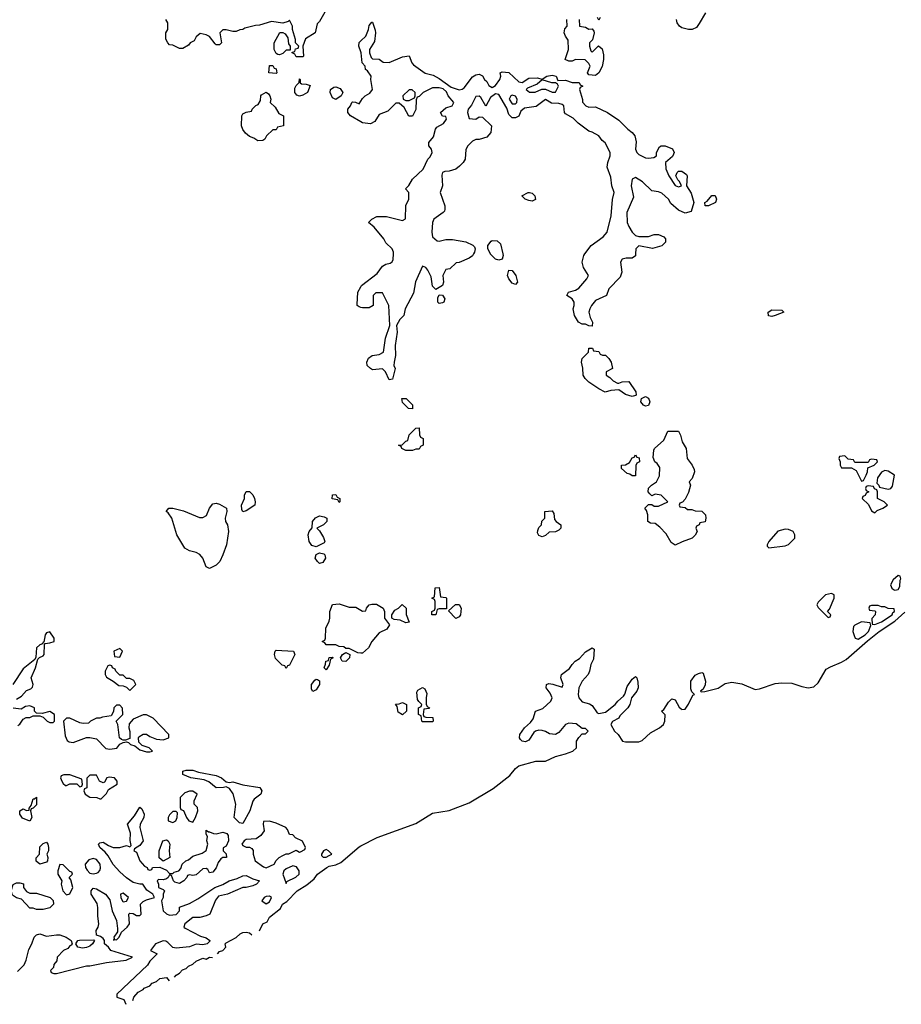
# Model space of a CAD drawing. Header units: inches. Extents: x 2601682 to 2755810, y 449311 to 584050.
# Tile 363 of 505: x 2707948 to 2713249, y 485487 to 491409. Entities that reach past the tile are written whole.
import ezdxf

# ---------------------------------------------------------------- set-up
doc = ezdxf.new("R2010")
doc.units = ezdxf.units.IN
doc.header["$MEASUREMENT"] = 0
for name, color, linetype in [('C7408', 7, 'Continuous'), ('C7409', 7, 'Continuous'), ('C7418', 7, 'Continuous'), ('C7419', 7, 'Continuous')]:
    doc.layers.add(name, color=color, linetype=linetype)

msp = doc.modelspace()

# ---------------------------------------------------------------- linework, layer by layer
at = {"layer": 'C7408', "color": 2}
for points, elevation in [([(2710000, 489678.7), (2709990, 489682), (2709978, 489690), (2709976.4, 489696.4), (2709981.2, 489770), (2710000, 489803)], 2), ([(2710000, 487598.8), (2709980.4, 487600.4), (2709930, 487626), (2709910, 487626), (2709896.4, 487636.4), (2709870, 487638), (2709850, 487648), (2709790, 487648), (2709782, 487662), (2709766, 487670), (2709782, 487678), (2709786, 487690), (2709788.7, 487750), (2709809.3, 487790.7), (2709814, 487810), (2709814, 487850), (2709830, 487891.3), (2709870, 487896), (2709930, 487876), (2709970, 487874.8), (2710000, 487857.7)], 2), ([(2707930, 487322), (2707959.5, 487340.5), (2707990, 487374.8), (2708015.5, 487384.5), (2708024.7, 487395.3), (2708029, 487410), (2708017.2, 487450), (2708044, 487510), (2708058, 487562), (2708068, 487572), (2708090, 487582), (2708095.3, 487590), (2708098, 487650), (2708102, 487658), (2708130, 487661), (2708155.3, 487670), (2708155.3, 487690), (2708130, 487728), (2708110, 487722), (2708101, 487710), (2708094, 487666), (2708090, 487666), (2708085.4, 487654.6), (2708070, 487648.7), (2708048.5, 487631.5), (2708046, 487574), (2708039.8, 487560.2), (2707970, 487504), (2707907.3, 487410)], 6), ([(2707936.4, 487163.6), (2707950, 487172), (2707970, 487202), (2707988, 487212), (2708010, 487211.3), (2708030, 487222), (2708070, 487222), (2708090, 487214), (2708114, 487190), (2708130, 487182), (2708150, 487182), (2708158, 487190), (2708158, 487230), (2708130, 487248), (2708083.6, 487236.4), (2708050, 487238), (2708038, 487250), (2708038, 487270), (2708010, 487282), (2707982.8, 487277.2), (2707958, 487262), (2707910, 487269)], 6), ([(2707936, 485684), (2707974.7, 485725.3), (2707987.2, 485752.8), (2708002.7, 485817.3), (2708021.6, 485850), (2708035.6, 485890), (2708050, 485904.4), (2708070, 485910.4), (2708110, 485897), (2708170, 485905.7), (2708190, 485904.2), (2708227.3, 485890), (2708258, 485870), (2708264.7, 485850), (2708258, 485842), (2708250, 485839), (2708236.8, 485823.2), (2708212, 485810), (2708174, 485770), (2708171.6, 485748.4), (2708152.7, 485727.3), (2708151.6, 485708.4), (2708134, 485690), (2708138, 485678), (2708152.7, 485672.7), (2708170, 485672), (2708350, 485718), (2708370, 485718), (2708470, 485738), (2708588.4, 485751.6), (2708626, 485770), (2708495.3, 485810), (2708482, 485830), (2708457.2, 485850), (2708457.2, 485870), (2708450, 485882), (2708434.8, 485894.8), (2708410, 485902), (2708408, 485930), (2708420.9, 485950), (2708425.1, 485970), (2708417.6, 486017.6), (2708417.7, 486070), (2708413.9, 486093.9), (2708378.7, 486150), (2708378.4, 486170), (2708390, 486184.9), (2708410, 486181.6), (2708464.9, 486150), (2708490, 486114.8), (2708503.8, 486050), (2708530, 485991.3), (2708537.1, 485942.9), (2708536.3, 485923.7), (2708514, 485890), (2708516.9, 485883.1), (2708512.7, 485872.7), (2708523.1, 485876.9), (2708530, 485874), (2708546, 485890), (2708559.5, 485920.5), (2708595.1, 485950), (2708609.3, 485970), (2708605.2, 486030), (2708610, 486036), (2708630, 486034), (2708650, 486022), (2708670, 486022), (2708678, 486030), (2708674, 486090), (2708690, 486106), (2708710, 486116), (2708758, 486130), (2708748, 486150), (2708713.6, 486173.6), (2708688.9, 486208.9), (2708671.1, 486208.9), (2708630, 486219.3), (2708590, 486247.3), (2708550, 486283.6), (2708510, 486327), (2708480.7, 486380.7), (2708462.5, 486402.5), (2708429.2, 486430), (2708421.2, 486450), (2708430, 486458.8), (2708450, 486462), (2708481.6, 486441.6), (2708510, 486430.5), (2708549.4, 486430.6), (2708590, 486442), (2708610, 486434), (2708618, 486442), (2708612.9, 486472.9), (2708615.3, 486515.3), (2708597.2, 486570), (2708638.9, 486621.1), (2708670, 486673.4), (2708683.5, 486663.5), (2708695.8, 486630), (2708694.9, 486610), (2708672.7, 486570), (2708670.4, 486550), (2708690.4, 486470), (2708670, 486441.2), (2708638, 486422), (2708634, 486410), (2708650, 486402), (2708670.4, 486350.4), (2708698, 486318), (2708714, 486310), (2708718, 486298), (2708730, 486294), (2708742, 486298), (2708746, 486310), (2708790, 486312), (2708830, 486294), (2708850, 486274), (2708870, 486274), (2708878, 486282), (2708906, 486290), (2708916.4, 486303.6), (2708926, 486330), (2708948, 486350), (2708964, 486356), (2708990, 486378), (2709044.7, 486395.3), (2709068.9, 486411.1), (2709079, 486450), (2709074, 486470), (2709076.5, 486496.5), (2709069.5, 486510.5), (2709070, 486534), (2709083.6, 486523.6), (2709090, 486524.7), (2709113.4, 486513.4), (2709130, 486513), (2709170, 486522.8), (2709194, 486514), (2709202, 486502), (2709203, 486470), (2709190, 486439), (2709171.6, 486428.4), (2709171.3, 486410), (2709190, 486391.3), (2709191.3, 486370), (2709170, 486369.4), (2709157.5, 486362.5), (2709140.7, 486339.3), (2709130, 486308.7), (2709110, 486281.2), (2709090, 486278), (2709078.6, 486298.6), (2709070, 486304), (2709050, 486302), (2709010, 486266), (2708990, 486262), (2708970, 486266), (2708958, 486262), (2708954, 486250), (2708936, 486230), (2708910, 486214), (2708882, 486222), (2708874, 486230), (2708862, 486262), (2708850, 486266), (2708842, 486250), (2708830, 486242), (2708810, 486235.3), (2708782, 486238), (2708774, 486230), (2708782, 486210), (2708782, 486190), (2708810, 486178), (2708818, 486170), (2708811, 486149), (2708810.8, 486130), (2708801, 486110), (2708811.3, 486050), (2708830.7, 486030.7), (2708850, 486022.8), (2708890, 486026.8), (2708908.7, 486050), (2708910, 486071), (2708970, 486094), (2709019.6, 486120.4), (2709122, 486190), (2709170, 486206.8), (2709208.7, 486230), (2709256.6, 486243.4), (2709290, 486259.1), (2709310, 486260.7), (2709350, 486242), (2709391, 486230), (2709371.3, 486210), (2709350, 486199.5), (2709310, 486189.6), (2709290, 486189.4), (2709198, 486150), (2709143, 486137), (2709126, 486114), (2709091.3, 486028.7), (2709070, 486018.7), (2709032, 486010), (2708990, 486009.3), (2708940.7, 485970), (2708936, 485950), (2708944.1, 485944.1), (2709035.8, 485895.8), (2709070, 485886), (2709091.6, 485871.6), (2709092.5, 485867.5), (2709076, 485850), (2709050, 485845.6), (2709010, 485849.3), (2708970, 485832.7), (2708890, 485825.2), (2708869, 485829), (2708839.5, 485859.5), (2708826.3, 485866.3), (2708810, 485869.3), (2708764.7, 485850), (2708734, 485810), (2708774, 485790), (2708730, 485746), (2708716.9, 485723.1), (2708532.7, 485547.3), (2708532, 485530), (2708575.2, 485515.2), (2708586.9, 485486.9)], 2), ([(2709389.5, 485929.5), (2709409.3, 485970), (2709437.2, 485982.8), (2709450, 486010.8), (2709515.9, 486064.1), (2709529.3, 486090), (2709554, 486106), (2709617.2, 486170), (2709674.6, 486205.4), (2709718.2, 486241.8), (2709739.3, 486270), (2709794.5, 486310), (2709810, 486317.3), (2709850, 486324.9), (2709879.4, 486340.6), (2709990, 486434.7), (2710000, 486439.8)], 2), ([(2709136.9, 485790), (2709150, 485804.4), (2709170, 485810.4), (2709187.6, 485830), (2709182.9, 485850), (2709190, 485857.1), (2709250, 485888.2), (2709273.2, 485910), (2709290, 485918.4), (2709310, 485920.4), (2709330, 485916.3), (2709344.7, 485904.7)], 2), ([(2708879.3, 485650), (2708890, 485662.8), (2708910, 485674), (2708926.6, 485693.4), (2708950, 485701.6), (2708962.9, 485717.1), (2708990, 485728.4), (2709010, 485747.2), (2709050, 485764.6), (2709070, 485759.1), (2709090, 485770.4), (2709108.2, 485768.2)], 2), ([(2708628, 485510), (2708635.3, 485530), (2708660.1, 485559.9), (2708690, 485576), (2708696.2, 485583.8), (2708730, 485598.8), (2708745.4, 485614.6), (2708770, 485624.9), (2708790, 485642), (2708830, 485647.2), (2708847.6, 485627.6)], 2)]:
    msp.add_lwpolyline(points, dxfattribs=dict(at, elevation=elevation))
for points, elevation in [([(2709290, 488449), (2709283.1, 488463.1), (2709282, 488490), (2709299, 488530), (2709299, 488550), (2709310, 488571.3), (2709330, 488571), (2709350, 488551.3), (2709361, 488530), (2709364.7, 488510), (2709362, 488490), (2709310, 488455.3)], 2), ([(2709090, 488108.7), (2709070, 488118), (2709049.2, 488170), (2709032, 488192), (2709010, 488205.2), (2708970, 488214), (2708942, 488230), (2708893.2, 488310), (2708864, 488410), (2708842, 488442), (2708828, 488450), (2708846, 488470), (2708870, 488471), (2708934, 488454), (2709030, 488414.8), (2709050, 488414.8), (2709072.3, 488427.7), (2709089.3, 488470.7), (2709110, 488498), (2709130, 488501), (2709150, 488494.8), (2709190.8, 488470), (2709194, 488450), (2709182.8, 488410), (2709186, 488390), (2709197.3, 488370), (2709202.8, 488330), (2709190.8, 488250), (2709170.6, 488189.4), (2709151, 488150), (2709130, 488128.7)], 2), ([(2709870, 488506), (2709862, 488522), (2709827.3, 488527.3), (2709830, 488552), (2709850, 488554), (2709858, 488538), (2709874, 488530), (2709874, 488510)], 2), ([(2709730, 488238), (2709705.6, 488245.6), (2709688.7, 488270), (2709682, 488310), (2709688.4, 488331.6), (2709707.3, 488352.7), (2709708.7, 488390), (2709726.3, 488413.7), (2709750, 488424.7), (2709779.6, 488419.6), (2709794, 488410), (2709794, 488390), (2709774, 488370), (2709734, 488350), (2709750, 488334), (2709775.3, 488295.3), (2709782, 488270), (2709778, 488262), (2709750, 488248)], 2), ([(2709750, 488139), (2709739, 488150), (2709725.2, 488170), (2709730, 488192), (2709750, 488202), (2709776, 488196), (2709782, 488190), (2709786, 488170), (2709770, 488144)], 2), ([(2708550, 487626), (2708514, 487610), (2708518, 487578), (2708550, 487574), (2708566, 487610)], 6), ([(2709550, 487506), (2709542, 487522), (2709527.3, 487527.3), (2709487, 487567), (2709481.2, 487590), (2709484, 487610), (2709490, 487616), (2709594, 487610), (2709602, 487590), (2709570, 487526), (2709558, 487522)], 2), ([(2709790, 487498), (2709778, 487510), (2709787.3, 487532.7), (2709788, 487550), (2709806, 487554), (2709810, 487572), (2709830, 487574), (2709834, 487570), (2709818, 487562), (2709810, 487526)], 2), ([(2709910, 487549), (2709888, 487550), (2709878, 487570), (2709888.7, 487591.3), (2709910, 487602), (2709934, 487590), (2709932, 487570)], 2), ([(2708490, 487526), (2708478, 487522), (2708462, 487490), (2708462, 487470), (2708470, 487454), (2708511.3, 487431.3), (2708543.6, 487403.6), (2708570, 487402), (2708590, 487394), (2708610, 487374), (2708646, 487410), (2708634.6, 487434.6), (2708610, 487446), (2708590, 487446), (2708570, 487466), (2708550, 487466), (2708526, 487490), (2708522, 487502), (2708506, 487510), (2708502, 487522)], 6), ([(2709710, 487368.7), (2709703.1, 487383.1), (2709702, 487410), (2709723.1, 487436.9), (2709730, 487442), (2709739.6, 487439.6), (2709751.6, 487431.6), (2709751.3, 487410), (2709730, 487378)], 2), ([(2708550, 487286), (2708530, 487286), (2708514, 487270), (2708511.6, 487248.4), (2708498, 487222), (2708445.4, 487214.6), (2708430, 487208), (2708410, 487208), (2708374, 487190), (2708362, 487178), (2708330, 487175.3), (2708310, 487179), (2708250, 487208.7), (2708230, 487208), (2708212, 487190), (2708222.5, 487102.5), (2708234, 487074), (2708245.5, 487065.5), (2708270, 487060.7), (2708350, 487091), (2708370, 487091.3), (2708410, 487082.8), (2708466, 487026), (2708490, 487022), (2708531.9, 487028.1), (2708550, 487052), (2708570, 487062), (2708590, 487064.7), (2708602, 487062), (2708614, 487050), (2708641, 487041), (2708670, 487018), (2708710, 487006), (2708730, 487004.7), (2708746, 487010), (2708726, 487030), (2708684, 487044), (2708664, 487064), (2708662, 487090), (2708665.2, 487094.8), (2708690, 487111), (2708710, 487111), (2708730, 487098), (2708770, 487082), (2708810, 487078), (2708846, 487090), (2708846, 487110), (2708750, 487208), (2708710, 487228), (2708690, 487228.7), (2708630, 487202), (2708606, 487174), (2708604.7, 487150), (2708611.3, 487128.7), (2708610, 487086), (2708583.6, 487076.4), (2708570, 487075.3), (2708560.2, 487080.2), (2708549, 487090), (2708538, 487170), (2708528, 487190), (2708568, 487230), (2708567.3, 487267.3)], 6), ([(2708250, 486868), (2708212.7, 486867.3), (2708198, 486862), (2708194, 486850), (2708202, 486830), (2708210, 486814), (2708223.6, 486803.6), (2708230, 486802), (2708250, 486812), (2708292, 486812), (2708310, 486794), (2708322, 486798), (2708326, 486810), (2708322, 486842)], 6), ([(2708410, 486866), (2708370, 486866), (2708352.7, 486847.3), (2708351.1, 486788.9), (2708338, 486782), (2708334, 486770), (2708342, 486750), (2708370, 486732), (2708411.3, 486731.3), (2708430, 486722), (2708438, 486722), (2708470, 486754), (2708482, 486778), (2708535.3, 486810), (2708535.3, 486830), (2708518, 486850), (2708486, 486854), (2708471.6, 486848.4), (2708458, 486822), (2708450, 486818), (2708428, 486830)], 6), ([(2709210, 486821), (2709230, 486826), (2709290, 486806), (2709392, 486790), (2709404.7, 486770), (2709398, 486750), (2709358.8, 486721.2), (2709350.5, 486709.5), (2709332.4, 486650), (2709290, 486575.3), (2709270, 486578), (2709238, 486610), (2709247.3, 486690), (2709232.1, 486752.1), (2709210, 486784), (2709190, 486795.3), (2709174, 486790), (2709130, 486788.2), (2709084.6, 486824.6), (2709058, 486838), (2708978, 486850), (2708930, 486869.6), (2708929.2, 486890), (2708950, 486894.9), (2708990, 486894.6), (2709023.4, 486883.4), (2709130, 486863.7), (2709162, 486850), (2709190, 486824.7)], 2), ([(2708010, 486588), (2707965.6, 486605.6), (2707948.7, 486630), (2707949, 486650), (2707970, 486662), (2707990, 486652), (2708006, 486654), (2708006, 486666), (2708018, 486682), (2708030, 486722), (2708038, 486722), (2708050, 486732), (2708050, 486686), (2708030, 486666), (2708018, 486662), (2708014, 486650), (2708022, 486610)], 2), ([(2708970, 486768.7), (2708942, 486758), (2708914, 486730), (2708914, 486670), (2708918, 486658), (2708932.7, 486652.7), (2708951.3, 486610), (2708966, 486590), (2708990, 486582.8), (2709005.2, 486610), (2709019, 486650), (2709018, 486670), (2708998, 486690), (2708998, 486710), (2709015.3, 486750), (2708990, 486768)], 6), ([(2708890, 486646), (2708870, 486646), (2708850, 486626), (2708842, 486610), (2708842, 486590), (2708870, 486581), (2708888, 486590), (2708895.3, 486610), (2708898, 486638)], 6), ([(2709450, 486588), (2709414, 486586), (2709412, 486570), (2709418, 486530), (2709398, 486502), (2709370, 486482), (2709310, 486479), (2709298, 486470), (2709284.7, 486450), (2709290, 486442), (2709310, 486432), (2709330, 486432), (2709344.7, 486424.7), (2709352, 486412), (2709351.3, 486390), (2709364.7, 486350), (2709414, 486314), (2709430, 486308), (2709479, 486330), (2709490, 486352), (2709508, 486370), (2709530, 486382), (2709550, 486392), (2709567.3, 486392.7), (2709610, 486414), (2709630, 486402), (2709636.4, 486403.6), (2709662, 486418), (2709666, 486430), (2709648.4, 486468.4), (2709607.3, 486487.3), (2709590, 486506), (2709570, 486508), (2709559.3, 486539.3), (2709548.7, 486550), (2709490, 486577.2)], 6), ([(2708070, 486329), (2708047.3, 486347.3), (2708048, 486368), (2708068, 486390), (2708070, 486434), (2708090, 486454), (2708110, 486462), (2708118, 486450), (2708122, 486430), (2708122, 486410), (2708112, 486390), (2708118, 486370), (2708114.8, 486350), (2708110, 486342)], 2), ([(2708810, 486348), (2708787.5, 486367.5), (2708787.8, 486410), (2708809.3, 486470), (2708830, 486476), (2708842, 486470), (2708850.9, 486450.9), (2708846.8, 486410), (2708852, 486370)], 2), ([(2709790, 486418), (2709774, 486410), (2709762, 486390), (2709762, 486382), (2709772.7, 486372.7), (2709790, 486372), (2709810, 486382), (2709826, 486390), (2709806, 486410)], 6), ([(2708190, 486328), (2708178, 486290), (2708178, 486270), (2708202, 486230), (2708198, 486210), (2708207.7, 486170), (2708230, 486144.7), (2708250, 486152), (2708268.7, 486190), (2708255.3, 486235.3), (2708246, 486250), (2708266, 486270), (2708262, 486282), (2708250, 486286), (2708210, 486326)], 6), ([(2708390, 486364.5), (2708364.4, 486355.6), (2708341, 486330), (2708344.7, 486310), (2708353.7, 486293.7), (2708370, 486276), (2708390, 486271), (2708410, 486276), (2708420.4, 486279.6), (2708429.2, 486290.8), (2708433.6, 486306.4), (2708432.3, 486330), (2708410, 486357)], 6), ([(2709590, 486319), (2709550, 486301.2), (2709536, 486290), (2709530.7, 486270), (2709550, 486214), (2709555.3, 486224.7), (2709609.3, 486250.7), (2709628.7, 486270), (2709628.7, 486290), (2709613.6, 486313.6)], 6), ([(2708050, 486058), (2708030, 486066), (2708010, 486066), (2707959.3, 486119.3), (2707928.3, 486128.3), (2707904.1, 486144.1), (2707896.9, 486170), (2707910, 486206.8), (2707930, 486218), (2707950, 486218), (2707971, 486211), (2707972, 486190), (2707990, 486164.7), (2708010, 486156), (2708050, 486154.8), (2708132, 486130), (2708150, 486112), (2708150.7, 486090), (2708130, 486068), (2708090, 486058)], 2), ([(2708570, 486155.3), (2708554, 486150), (2708556, 486130), (2708566.4, 486106.4), (2708570, 486102.8), (2708590, 486108), (2708602, 486130)], 6), ([(2709450, 486137.2), (2709430, 486136), (2709418, 486130), (2709404.7, 486110), (2709430, 486091), (2709450, 486102.8), (2709462, 486130)], 6), ([(2708325.6, 485825.6), (2708298, 485830), (2708286, 485850), (2708298, 485870), (2708307, 485873), (2708394.4, 485874.4), (2708398, 485870), (2708386.8, 485850), (2708370, 485836), (2708350, 485829.6)], 2)]:
    msp.add_lwpolyline(points, close=True, dxfattribs=dict(at, elevation=elevation))
at = {"layer": 'C7409', "color": 2, "elevation": 2}
for points in [[(2709790, 491468), (2709750, 491398), (2709736.9, 491383.1), (2709724.7, 491330), (2709667.1, 491292.9), (2709651.3, 491250), (2709654, 491190), (2709650, 491186), (2709610, 491186), (2709602, 491202), (2709586, 491210), (2709586, 491214), (2709602, 491218), (2709607.3, 491232.7), (2709622, 491238), (2709626, 491250), (2709606, 491270), (2709606, 491290), (2709588, 491350), (2709588, 491370), (2709570, 491406), (2709562, 491398), (2709530, 491388), (2709462, 491398), (2709390, 491375.3), (2709366.4, 491373.6), (2709302.8, 491357.2), (2709290, 491349), (2709271.3, 491348.7), (2709250, 491338), (2709230, 491338), (2709190, 491348.7), (2709170, 491348), (2709152, 491330), (2709162, 491270), (2709150, 491258), (2709130, 491258), (2709123.1, 491263.1), (2709090, 491308), (2709070, 491318), (2709034, 491326), (2709010, 491306), (2708998, 491282), (2708974, 491270), (2708963.6, 491256.4), (2708930, 491235.3), (2708910, 491235.3), (2708870, 491255.3), (2708850, 491258), (2708838, 491270), (2708827.3, 491292.7), (2708826, 491330), (2708838, 491350), (2708838, 491390), (2708826, 491410)], [(2710000, 491215.7), (2709988, 491250), (2709989.1, 491270.9), (2710000, 491281.7)], [(2710000, 490794.7), (2709938, 490830), (2709922, 490850), (2709922, 490870), (2709938, 490890), (2709946, 490910), (2709950, 490914), (2709967.3, 490912.7), (2709990, 490902), (2710000, 490918)]]:
    msp.add_lwpolyline(points, dxfattribs=at)
for points in [[(2709510, 491198), (2709500.4, 491200.4), (2709490, 491206), (2709478, 491230), (2709478, 491270), (2709511.6, 491331.6), (2709530, 491332), (2709543.6, 491323.6), (2709559.6, 491299.6), (2709563.6, 491263.6), (2709574, 491250), (2709574, 491226), (2709550, 491226), (2709530, 491206)], [(2709490, 491086), (2709446, 491090), (2709450, 491134), (2709470, 491134), (2709478, 491118), (2709490, 491114), (2709494, 491090)], [(2709630, 490949), (2709614.6, 490954.6), (2709602, 490970), (2709603.1, 490996.9), (2709610, 491014), (2709628, 491032), (2709630, 491054), (2709634, 491050), (2709634, 491030), (2709643.6, 491023.6), (2709670, 491022), (2709694, 491014), (2709678, 490970), (2709650, 490954)], [(2709850, 490928), (2709830, 490938), (2709815.3, 490970), (2709818, 490990), (2709836.4, 491003.6), (2709850, 491004.7), (2709875.3, 490995.3), (2709892, 490970), (2709882, 490950)], [(2709380.4, 490680.4), (2709356.4, 490696.4), (2709330, 490706), (2709305.6, 490725.6), (2709289, 490749), (2709282, 490770), (2709284, 490830), (2709290, 490842), (2709310, 490852), (2709342, 490858), (2709346, 490870), (2709367.3, 490892.7), (2709382, 490898), (2709396.4, 490923.6), (2709398, 490950), (2709403.1, 490956.9), (2709430, 490972), (2709443.6, 490963.6), (2709452, 490950), (2709458, 490930), (2709454, 490910), (2709483.6, 490883.6), (2709505.4, 490845.4), (2709534, 490830), (2709534, 490770), (2709498, 490762), (2709490, 490746), (2709470, 490746), (2709432, 490710), (2709422, 490690), (2709410, 490682)]]:
    msp.add_lwpolyline(points, close=True, dxfattribs=at)
at = {"layer": 'C7418', "color": 2, "elevation": 2}
for points in [[(2710676.3, 490000), (2710670, 489989), (2710650, 489974), (2710591.6, 489948.4), (2710572.7, 489947.3), (2710534, 489910), (2710510, 489906), (2710492, 489870), (2710496, 489830), (2710491.3, 489810), (2710450, 489786), (2710430, 489806), (2710422, 489862), (2710403.1, 489903.1), (2710390, 489918), (2710370, 489926), (2710327.3, 489832.7), (2710316.8, 489763.2), (2710266.8, 489670), (2710258, 489630), (2710234.4, 489605.6), (2710214.8, 489570), (2710217.3, 489530), (2710206, 489450), (2710207.3, 489390), (2710199.1, 489350), (2710198.8, 489330), (2710206.8, 489310), (2710190, 489246), (2710170, 489242), (2710148.7, 489290), (2710130, 489308.7), (2710070, 489302), (2710058, 489310), (2710038, 489330), (2710035.3, 489350), (2710046.3, 489373.7), (2710068, 489390), (2710110, 489396), (2710135.3, 489410), (2710147.2, 489492.8), (2710174, 489570), (2710168, 489690), (2710130, 489766), (2710090, 489766), (2710074, 489750), (2710074, 489690), (2710050, 489675.3), (2710010, 489675.3), (2710000, 489678.7)], [(2710000, 489803), (2710004, 489810), (2710097.2, 489882.8), (2710130, 489926.8), (2710150, 489938), (2710176.4, 489943.6), (2710188.4, 489951.6), (2710194, 489966), (2710195, 490000)], [(2710852.7, 490000), (2710854.8, 489990), (2710850, 489968), (2710830, 489962), (2710809.3, 489969.3), (2710779, 489999), (2710778.5, 490000)], [(2711650.6, 490000), (2711650, 489988), (2711630, 489975.3), (2711594.6, 489974.6), (2711571, 489969), (2711561, 489950), (2711568, 489890), (2711558.8, 489861.2), (2711491.3, 489790), (2711476, 489750), (2711410, 489719), (2711386, 489690), (2711376, 489670), (2711371, 489650), (2711378, 489618), (2711392, 489590), (2711390, 489566), (2711370, 489568), (2711350, 489578), (2711330, 489578), (2711308.9, 489588.9), (2711284, 489630), (2711275.3, 489670), (2711282, 489690), (2711282, 489710), (2711269.1, 489729.1), (2711238, 489750), (2711248, 489770), (2711290, 489782.8), (2711310, 489794.8), (2711358, 489850), (2711368, 489870), (2711337.5, 489917.5), (2711329.3, 489950), (2711339.3, 489990), (2711347, 490000)], [(2710000, 487857.7), (2710010, 487852), (2710030, 487854), (2710034, 487870), (2710048.7, 487890), (2710065.6, 487894.4), (2710093.7, 487893.7), (2710134, 487870), (2710142, 487850), (2710142, 487810), (2710171.6, 487768.4), (2710156, 487744), (2710110, 487722), (2710066, 487670), (2710044.7, 487630), (2710010, 487598), (2710000, 487598.8)], [(2710000, 486439.8), (2710098, 486490), (2710330, 486575.3), (2710430, 486635.6), (2710530, 486652.9), (2710650, 486699), (2710795.7, 486784.3), (2710896.1, 486863.9), (2710930, 486906), (2710950, 486921.3), (2711051.2, 486948.8), (2711110, 486950.2), (2711170, 486977.8), (2711230, 486992.8), (2711274, 487010), (2711295.3, 487030), (2711295.3, 487070), (2711310, 487092), (2711330, 487114), (2711350, 487114), (2711366, 487130), (2711350, 487146), (2711330, 487146), (2711293.2, 487173.2), (2711250, 487177.2), (2711230, 487169.2), (2711190, 487121.2), (2711170, 487109.5), (2711133.2, 487113.2), (2711110, 487128.7), (2711090, 487134), (2711070, 487135.3), (2711050, 487129), (2711038.8, 487121.2), (2711010, 487075.3), (2710990, 487065.2), (2710969.2, 487069.2), (2710959, 487079), (2710954, 487090), (2710955.3, 487110), (2710984, 487150), (2711018.9, 487181.1), (2711035.1, 487204.9), (2711049.4, 487250.6), (2711094.5, 487265.5), (2711141.2, 487310), (2711149.2, 487330), (2711138.4, 487358.4), (2711113.2, 487390), (2711115.3, 487410), (2711130, 487416.3), (2711153.2, 487413.2), (2711210, 487394), (2711215.3, 487410), (2711201.2, 487450), (2711206.6, 487470), (2711254, 487506), (2711270, 487531), (2711289, 487550), (2711314.2, 487565.8), (2711350, 487606.8), (2711390, 487631.3), (2711402, 487622), (2711397.5, 487562.5), (2711382.8, 487530), (2711374.8, 487490), (2711366, 487470), (2711330.5, 487429.5), (2711310.7, 487390), (2711306, 487350), (2711311, 487330), (2711330, 487306), (2711373.7, 487293.7), (2711390, 487284.7), (2711419.6, 487239.6), (2711430, 487236), (2711470, 487244.7), (2711529.6, 487290.4), (2711543.7, 487310), (2711579.1, 487340.9), (2711587.3, 487352.7), (2711601.7, 487398.3), (2711630, 487442), (2711650, 487458), (2711658, 487450), (2711665.4, 487425.4), (2711667.3, 487390), (2711658, 487370), (2711626, 487330), (2711616.4, 487290), (2711604.9, 487270), (2711557.3, 487222.7), (2711550, 487208.7), (2711511.6, 487188.4), (2711502, 487170), (2711524.7, 487130), (2711546, 487110), (2711572, 487070), (2711590, 487065.5), (2711670, 487064.9), (2711690, 487073.1), (2711741.1, 487118.9), (2711795.1, 487150), (2711819.5, 487170), (2711827, 487190), (2711828.7, 487228.7), (2711808, 487250), (2711820.4, 487259.6), (2711850, 487304.7), (2711870, 487324.7), (2711890, 487318), (2711914.4, 487274.4), (2711924.5, 487264.5), (2711930, 487261), (2711950, 487262.8), (2711970, 487291.3), (2711994.6, 487345.4), (2712006, 487350), (2711990, 487366), (2711983.7, 487383.7), (2711984.5, 487430), (2712010, 487466), (2712030, 487476), (2712050, 487482), (2712058, 487478), (2712071.3, 487430), (2712070.7, 487409.3), (2712056.9, 487383.1), (2712042, 487370), (2712046, 487366), (2712067.5, 487367.5), (2712148.8, 487388.8), (2712190, 487415.6), (2712230, 487423.8), (2712290, 487414.7), (2712370, 487379.6), (2712395.9, 487384.1), (2712490, 487416.1), (2712530, 487420.8), (2712590, 487419.1), (2712650, 487398.2), (2712689.6, 487390.4), (2712723.2, 487396.8), (2712750, 487421), (2712798, 487502), (2712822.4, 487517.6), (2712890, 487544.6), (2712918.5, 487561.5), (2713046.1, 487673.9), (2713116.9, 487730), (2713210, 487792.2), (2713270, 487845.2)]]:
    msp.add_lwpolyline(points, dxfattribs=at)
at = {"layer": 'C7418', "color": 2}
for points, elevation in [([(2710930, 489815.3), (2710910, 489824), (2710889.2, 489850), (2710881.2, 489870), (2710890, 489902), (2710910, 489901), (2710930.7, 489870), (2710941, 489830)], 2), ([(2710470, 489702), (2710462, 489710), (2710463.1, 489736.9), (2710470, 489754), (2710490, 489752), (2710504.7, 489730), (2710498, 489710), (2710490, 489705.2)], 2), ([(2712470, 489624), (2712450, 489628), (2712449.2, 489650), (2712470, 489664.7), (2712530, 489662), (2712542, 489650), (2712490, 489629)], 2), ([(2711550, 489222), (2711571.6, 489231.6), (2711610, 489232), (2711652, 489170), (2711654, 489150), (2711650, 489148), (2711630, 489142), (2711590, 489155.3), (2711550, 489182), (2711502, 489178), (2711468.7, 489168.7), (2711430, 489188), (2711370, 489228), (2711348, 489250), (2711335.3, 489270), (2711333.6, 489313.6), (2711325.2, 489350), (2711330, 489372), (2711368, 489410), (2711370, 489434), (2711392.7, 489432.7), (2711398, 489418), (2711430, 489414), (2711438, 489398), (2711452, 489392), (2711470, 489391.3), (2711490, 489372), (2711504.7, 489350), (2711512, 489310), (2711474, 489290), (2711474, 489270), (2711496.9, 489256.9), (2711516.9, 489236.9), (2711543.6, 489223.6)], 2), ([(2710310, 489068), (2710286, 489070), (2710250, 489106), (2710246, 489130), (2710272, 489130), (2710310, 489092)], 2), ([(2711710, 489085.2), (2711698, 489090), (2711682, 489110), (2711686, 489130), (2711710, 489142), (2711730, 489132), (2711738, 489110), (2711730, 489088.7)], 2), ([(2710270, 488818), (2710246, 488830), (2710242, 488842), (2710226, 488850), (2710247.3, 488852.7), (2710270, 488874), (2710282, 488878), (2710290, 488912), (2710330, 488952), (2710350, 488954), (2710352.7, 488912.7), (2710358, 488898), (2710374, 488890), (2710374, 488850), (2710358, 488842), (2710350, 488826), (2710330, 488826), (2710310, 488818)], 2), ([(2711890, 488248.7), (2711865.2, 488265.2), (2711836, 488316), (2711797.2, 488357.2), (2711770, 488378), (2711740.4, 488380.4), (2711726, 488390), (2711726, 488430), (2711716.4, 488456.4), (2711706, 488470), (2711730, 488494), (2711750, 488494), (2711763.6, 488483.6), (2711790, 488482), (2711846, 488510), (2711806, 488550), (2711770, 488555.3), (2711750, 488546), (2711736.4, 488556.4), (2711728, 488570), (2711729.1, 488590.9), (2711748, 488610), (2711778, 488630), (2711795.3, 488664.7), (2711796.4, 488716.4), (2711780.4, 488740.4), (2711768, 488750), (2711756.4, 488776.4), (2711760.4, 488819.6), (2711766, 488830), (2711820.4, 488879.6), (2711846, 488934), (2711910, 488934), (2711921, 488910), (2711930.7, 488870.7), (2711956, 488830), (2711962, 488770), (2711992, 488730), (2712003.6, 488703.6), (2712004.7, 488690), (2711992, 488650), (2711974, 488630), (2711982, 488610), (2711970, 488566), (2711950, 488526), (2711932.7, 488507.3), (2711918, 488502), (2711914, 488490), (2711918, 488478), (2711950, 488474), (2711963.6, 488463.6), (2711990, 488462), (2712010, 488454), (2712050, 488452), (2712072, 488430), (2712074, 488410), (2712070, 488388), (2712038, 488382), (2712034, 488370), (2712018, 488362), (2712014, 488350), (2712022, 488330), (2712010, 488308), (2711992, 488290), (2711930.9, 488269.1)], 2), ([(2711630, 488666), (2711616.4, 488676.4), (2711600.4, 488680.4), (2711566, 488710), (2711566, 488730), (2711590, 488732), (2711615.3, 488744.7), (2711630, 488774), (2711642, 488778), (2711650, 488792), (2711658, 488778), (2711672.7, 488772.7), (2711674, 488750), (2711658, 488742), (2711652.7, 488727.3), (2711650, 488666)], 2), ([(2712910, 488786), (2712878, 488782), (2712874, 488770), (2712882, 488750), (2712882, 488730), (2712890, 488714), (2712950, 488714), (2712978, 488698), (2713010, 488634), (2713022, 488638), (2713038, 488670), (2713046, 488690), (2713047.3, 488712.7), (2713086, 488730), (2713106, 488750), (2713102, 488762), (2713070, 488766), (2713058, 488762), (2713050, 488746), (2712970, 488746), (2712962, 488762), (2712930, 488766)], 6), ([(2713150, 488698), (2713130, 488688), (2713106.4, 488653.6), (2713102, 488622), (2713114, 488610), (2713118, 488598), (2713170, 488584.7), (2713186, 488590), (2713196.4, 488603.6), (2713208, 488670), (2713170, 488694)], 6), ([(2713050, 488606), (2713038, 488602), (2713034, 488590), (2713038, 488578), (2713054, 488570), (2713038, 488562), (2713032.7, 488547.3), (2713018, 488542), (2713014, 488530), (2713052.7, 488492.7), (2713070, 488454), (2713090, 488442), (2713104, 488456), (2713138, 488470), (2713166, 488490), (2713146, 488510), (2713106, 488530), (2713106, 488570), (2713102, 488582), (2713087.3, 488587.3), (2713082, 488602)], 6), ([(2711090, 488298), (2711070, 488306), (2711062, 488322), (2711063.1, 488336.9), (2711070, 488354), (2711086, 488370), (2711087.3, 488392.7), (2711106, 488410), (2711106, 488450), (2711150, 488454), (2711159.6, 488439.6), (2711163.6, 488403.6), (2711174, 488390), (2711202, 488370), (2711202, 488350), (2711190, 488338), (2711170, 488328), (2711132.7, 488327.3), (2711110, 488306)], 2), ([(2712550, 488344), (2712507.5, 488332.5), (2712452, 488270), (2712442, 488250), (2712442, 488242), (2712452.7, 488232.7), (2712550, 488244.7), (2712570, 488252), (2712608, 488290), (2712608, 488310), (2712598, 488330), (2712570, 488342)], 6), ([(2713230, 488066), (2713199.6, 488040.4), (2713184.7, 488010), (2713192, 487990), (2713202, 487982), (2713210, 487978), (2713230, 487982), (2713240.4, 487999.6), (2713242, 488038), (2713246, 488046), (2713242, 488062)], 6), ([(2710450, 487828.7), (2710426, 487830), (2710426, 487850), (2710442, 487858), (2710446, 487870), (2710446, 487910), (2710442, 487922), (2710426, 487930), (2710442, 487938), (2710447.3, 487992.7), (2710470, 487994), (2710478, 487938), (2710510, 487934), (2710514, 487930), (2710514, 487866), (2710470, 487866), (2710458, 487862)], 2), ([(2712830, 487958), (2712794, 487950), (2712750, 487906), (2712742, 487890), (2712750, 487874), (2712810, 487814), (2712822, 487818), (2712826, 487830), (2712806, 487850), (2712816.4, 487863.6), (2712846, 487930), (2712846, 487950)], 6), ([(2710270, 487782), (2710236.4, 487796.4), (2710200.4, 487800.4), (2710186, 487810), (2710186, 487830), (2710203.1, 487856.9), (2710226, 487870), (2710248.7, 487891.3), (2710271.3, 487870), (2710271.6, 487831.6), (2710290, 487786)], 2), ([(2710570, 487808), (2710526, 487854), (2710568, 487892), (2710590, 487892), (2710602, 487870), (2710598, 487830), (2710590, 487818)], 2), ([(2713110, 487886), (2713070, 487886), (2713058, 487882), (2713054, 487870), (2713058, 487858), (2713090, 487854), (2713094, 487850), (2713091.3, 487828.7), (2713072.7, 487807.3), (2713074, 487774), (2713090, 487772), (2713130, 487786.4), (2713194.5, 487830), (2713197.2, 487842.8), (2713208, 487850), (2713206, 487866), (2713170, 487868), (2713150, 487878), (2713130, 487878)], 6), ([(2713010, 487788), (2712970, 487768), (2712961, 487759), (2712958, 487730), (2712965.4, 487705.4), (2712972, 487690), (2712990, 487684), (2713032, 487710), (2713052, 487730), (2713066, 487766), (2713062, 487782)], 6), ([(2710370, 487186), (2710366, 487190), (2710362, 487222), (2710346, 487230), (2710346, 487270), (2710362, 487278), (2710366, 487290), (2710347.3, 487307.3), (2710340.4, 487320.4), (2710336.4, 487363.6), (2710343.1, 487376.9), (2710370, 487392), (2710383.6, 487383.6), (2710396.9, 487356.9), (2710392, 487330), (2710392.7, 487292.7), (2710398, 487278), (2710412, 487270), (2710410, 487266), (2710378, 487262), (2710374, 487230), (2710378, 487218), (2710390, 487214), (2710432.7, 487212.7), (2710434, 487190), (2710430, 487186)], 2), ([(2710250, 487228.7), (2710224.7, 487244.7), (2710218, 487278), (2710207.3, 487292.7), (2710230, 487294), (2710250, 487302), (2710274, 487290), (2710274, 487250)], 2)]:
    msp.add_lwpolyline(points, close=True, dxfattribs=dict(at, elevation=elevation))
at = {"layer": 'C7419', "color": 2, "elevation": 2}
for points in [[(2711312, 491410), (2711314, 491370), (2711350, 491364.7), (2711370, 491352), (2711390, 491354), (2711399.6, 491339.6), (2711402, 491330), (2711392, 491288), (2711374, 491270), (2711374, 491250), (2711382, 491222), (2711390, 491214), (2711428.4, 491251.6), (2711450, 491234), (2711458, 491198), (2711458.8, 491170), (2711450, 491128), (2711430, 491089), (2711410, 491074), (2711370, 491078), (2711362, 491090), (2711378, 491130), (2711370, 491146), (2711347.3, 491167.3), (2711290, 491168.7), (2711270, 491159), (2711250, 491159), (2711228, 491170), (2711249, 491230), (2711245.6, 491285.6), (2711229.2, 491310), (2711222.7, 491330), (2711226.6, 491353.4), (2711239, 491370), (2711237.2, 491410)], [(2711438, 491422), (2711430, 491406), (2711422, 491422)], [(2712071, 491450), (2712034.6, 491385.4), (2712017.1, 491362.9), (2711990.7, 491349.3), (2711970, 491349.2), (2711930, 491359), (2711915.3, 491370), (2711902, 491390), (2711898, 491410)], [(2710000, 491281.7), (2710029.3, 491310.7), (2710046, 491350), (2710050, 491374), (2710066, 491394), (2710070, 491394), (2710086, 491346), (2710086.8, 491330), (2710082, 491278), (2710052, 491230), (2710052, 491210), (2710062, 491182), (2710070, 491174), (2710110, 491172), (2710132.7, 491152.7), (2710170, 491152), (2710250, 491186), (2710290, 491191.3), (2710306, 491150), (2710316.8, 491136.8), (2710386.4, 491086.4), (2710434.4, 491074.4), (2710470, 491054.8), (2710542.5, 491002.5), (2710590, 490987.3), (2710609.2, 490990.8), (2710620.2, 490999.8), (2710670, 491066), (2710690, 491078), (2710710, 491082), (2710731.3, 491071.3), (2710742, 491050), (2710756.9, 491036.9), (2710770, 491014), (2710790, 491002), (2710810, 491014), (2710835.3, 491050), (2710842, 491070), (2710838, 491090), (2710850, 491096), (2710890, 491090.7), (2710950, 491036), (2710970, 491031), (2711010, 491057.3), (2711058.8, 491058.8), (2711090, 491052), (2711118, 491070), (2711150, 491076), (2711174, 491070), (2711183.6, 491043.6), (2711230, 491044.7), (2711270, 491032), (2711311.6, 491031.6), (2711318, 491018), (2711334, 491010), (2711318, 491002), (2711314, 490990), (2711332, 490928), (2711332, 490912), (2711351.6, 490891.6), (2711370, 490882), (2711410, 490884.7), (2711482, 490850), (2711550, 490804.7), (2711604.7, 490750), (2711630, 490731), (2711646, 490710), (2711654.4, 490674.4), (2711650.8, 490630), (2711658.8, 490610), (2711670, 490598.8), (2711710, 490578.8), (2711730, 490576), (2711760.4, 490579.6), (2711778, 490590), (2711778, 490610), (2711795.3, 490644.7), (2711806, 490650), (2711830, 490651), (2711872.7, 490632.7), (2711882.8, 490610), (2711879.8, 490600.2), (2711873.4, 490586.6), (2711832, 490550), (2711832.7, 490512.7), (2711852, 490470), (2711890, 490412), (2711910, 490404), (2711928, 490410), (2711915.5, 490435.5), (2711904.7, 490444.7), (2711894, 490470), (2711902, 490490), (2711910, 490498), (2711930, 490498), (2711957.3, 490477.3), (2711961, 490470), (2711958, 490410), (2711985.2, 490365.2), (2712001, 490310), (2711984.7, 490255.3), (2711950, 490246), (2711910, 490262.7), (2711864.1, 490304.1), (2711849, 490330), (2711810, 490365.2), (2711790, 490373.2), (2711750, 490379.3), (2711693.4, 490433.4), (2711650, 490459), (2711631, 490449), (2711624.9, 490410), (2711638, 490342), (2711599.1, 490250), (2711600.5, 490190), (2711610, 490164.7), (2711630, 490131.3), (2711650.9, 490110.9), (2711670, 490104.7), (2711730, 490104.7), (2711763.7, 490116.3), (2711790, 490117.3), (2711822, 490102), (2711830.8, 490090), (2711830.8, 490070), (2711810, 490049.4), (2711753.6, 490033.6), (2711670, 490048), (2711652, 490030), (2711650.6, 490000)], [(2710000, 490918), (2710010, 490934), (2710026, 490950), (2710053.2, 490966.8), (2710068.7, 490990), (2710059, 491050), (2710062, 491070), (2710040.4, 491100.4), (2710028, 491110), (2710026, 491130), (2710008.4, 491148.4), (2710002, 491210), (2710000, 491215.7)], [(2710195, 490000), (2710195.3, 490010), (2710188, 490030), (2710150, 490066), (2710138, 490090), (2710080.2, 490160.2), (2710046, 490190), (2710066, 490210), (2710095.3, 490224.7), (2710154.6, 490225.4), (2710250, 490202), (2710268, 490212), (2710269.1, 490290.9), (2710288, 490330), (2710288, 490370), (2710268.4, 490391.6), (2710288.4, 490411.6), (2710309.4, 490450.6), (2710374, 490510), (2710402, 490570), (2710415.5, 490584.5), (2710428.7, 490610), (2710424, 490630), (2710408, 490650), (2710408, 490670), (2710436.5, 490703.5), (2710449, 490750), (2710457.2, 490762.8), (2710495.5, 490784.5), (2710515.3, 490810), (2710510, 490826), (2710490, 490828), (2710478, 490850), (2710510, 490878), (2710548.4, 490891.6), (2710558, 490910), (2710524, 490950), (2710514.8, 490974.8), (2710493.6, 490993.6), (2710470, 490999), (2710430, 490999), (2710374, 490970), (2710350, 490946), (2710338, 490942), (2710332.7, 490927.3), (2710330.8, 490869.2), (2710310, 490828.7), (2710289, 490829), (2710260.4, 490880.4), (2710230, 490906), (2710210, 490906), (2710162, 490858), (2710110, 490838), (2710083.6, 490796.4), (2710056.9, 490783.1), (2710010, 490789), (2710000, 490794.7)], [(2711347, 490000), (2711385.2, 490050), (2711457, 490103), (2711481.2, 490130), (2711503.7, 490230), (2711511.6, 490328.4), (2711522, 490370), (2711509.2, 490410), (2711502, 490462), (2711481.5, 490521.5), (2711483.7, 490550), (2711499, 490590), (2711499, 490610), (2711469, 490669), (2711450, 490682), (2711429.4, 490709.4), (2711390, 490733.2), (2711370, 490739.3), (2711305.6, 490785.6), (2711277, 490817), (2711230, 490842), (2711224, 490850), (2711219, 490890), (2711210, 490899), (2711190, 490905.2), (2711146.8, 490906.8), (2711110, 490928), (2711052.7, 490887.3), (2710983.5, 490876.5), (2710961.4, 490858.6), (2710950, 490828.7), (2710930, 490819), (2710910, 490819), (2710890, 490838), (2710877.2, 490877.2), (2710830, 490958), (2710810, 490962), (2710778.8, 490941.2), (2710750, 490888), (2710720.4, 490940.4), (2710710, 490948), (2710690, 490946), (2710665.4, 490894.6), (2710644.7, 490870), (2710641, 490850), (2710650, 490814), (2710690, 490811.3), (2710710, 490824.7), (2710730, 490822), (2710784.7, 490770), (2710781, 490730), (2710757.3, 490702.7), (2710710, 490688.7), (2710690, 490688), (2710670, 490678), (2710642, 490650), (2710631.3, 490628.7), (2710626.8, 490570), (2710614.8, 490550), (2710592.8, 490527.2), (2710570, 490509.4), (2710530, 490498), (2710504, 490496), (2710490.9, 490489.1), (2710486.8, 490473.2), (2710490.8, 490410), (2710476, 490370), (2710504.7, 490290), (2710504.7, 490270), (2710502, 490258), (2710494, 490250), (2710438, 490210), (2710431, 490190), (2710426, 490130), (2710430, 490102), (2710458, 490078), (2710470, 490076), (2710510, 490086.8), (2710550, 490087.3), (2710630, 490073), (2710673.2, 490053.2), (2710682.8, 490042.8), (2710686.8, 490030), (2710682, 490010), (2710676.3, 490000)], [(2710778.5, 490000), (2710764, 490030), (2710764, 490050), (2710782.7, 490077.3), (2710790, 490081), (2710818.8, 490078.8), (2710839.8, 490059.8), (2710852.7, 490000)]]:
    msp.add_lwpolyline(points, dxfattribs=at)
for points in [[(2711090, 491048), (2711059.8, 491020.2), (2711002, 490998), (2710994, 490990), (2711012.7, 490972.7), (2711047.3, 490972.7), (2711088.4, 490991.6), (2711110, 490992), (2711150, 490972), (2711170, 490972), (2711188.7, 491010), (2711182, 491022), (2711170, 491028.7), (2711148.7, 491028.7)], [(2710290, 490988), (2710252, 490950), (2710254, 490930), (2710270, 490922), (2710290, 490922), (2710322, 490938), (2710326, 490950), (2710326, 490970), (2710307.3, 490987.3)], [(2710910, 490955.3), (2710902, 490950), (2710892, 490930), (2710910, 490902), (2710930, 490902), (2710938, 490910), (2710939, 490930), (2710930, 490948)], [(2711030, 490318), (2711010, 490322), (2710988, 490330), (2710968, 490350), (2711006, 490370), (2711014, 490370), (2711030, 490364.7), (2711044.7, 490350), (2711050, 490328)], [(2712069, 490289), (2712068, 490310), (2712082, 490318), (2712110, 490352), (2712130, 490352), (2712138, 490330), (2712131.3, 490310), (2712090, 490289)]]:
    msp.add_lwpolyline(points, close=True, dxfattribs=at)

doc.saveas('drawing.dxf')
